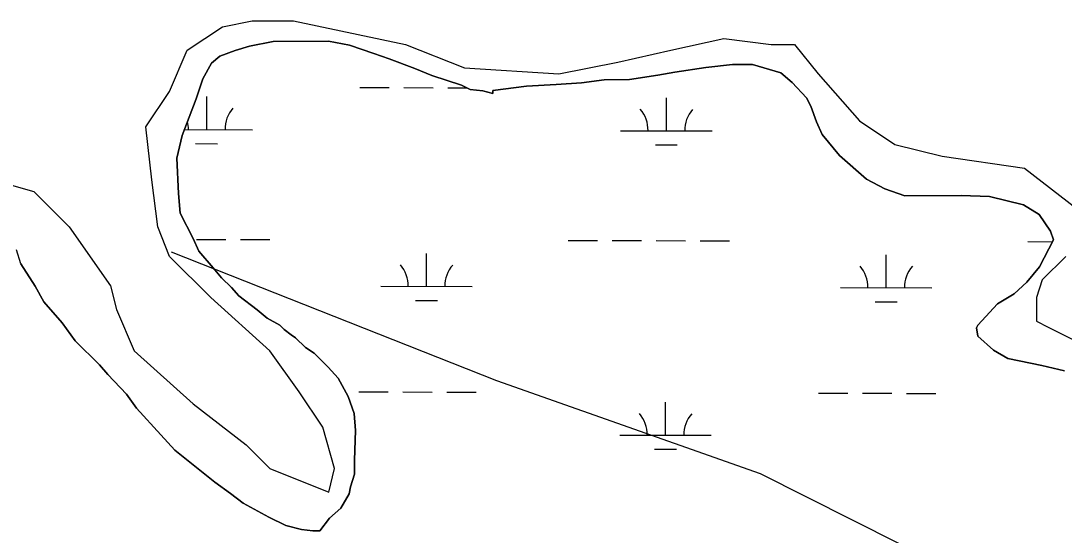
# Model space of a CAD drawing. Extents: x 3161615 to 3199515, y 867541 to 892976.
# Drawn here: x 3172599 to 3173738, y 885137 to 885700 of the extents above; entities that cross this region are included whole.
import ezdxf

# ---------------------------------------------------------------- set-up
doc = ezdxf.new("R2010")
doc.units = 0
for name, color, linetype in [('V-SITE-VEGE', 7, 'Continuous'), ('V-TOPO-SHOR', 7, 'Continuous'), ('V-WETL-SWMP', 7, 'Continuous')]:
    doc.layers.add(name, color=color, linetype=linetype)

msp = doc.modelspace()

# ---------------------------------------------------------------- linework, layer by layer
at = {"layer": 'V-SITE-VEGE'}
for p, q in [((3172874.97, 885676.9959999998), (3172848.788, 885672.1519999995)), ((3172935.126, 885677.4939999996), (3172874.97, 885676.9959999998)), ((3172958.299, 885673.0579999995), (3172935.126, 885677.4939999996)), ((3172833.404, 885667.3969999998), (3172816.485, 885661.0869999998)), ((3172848.788, 885672.1519999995), (3172833.404, 885667.3969999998)), ((3172984.597, 885664.0199999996), (3172958.299, 885673.0579999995)), ((3173001.6120000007, 885657.9899999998), (3172984.5970000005, 885664.0199999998)), ((3172807.298, 885653.2959999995), (3172798.1820000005, 885636.2549999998)), ((3172816.485, 885661.0869999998), (3172807.298, 885653.2959999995)), ((3173029.467, 885647.4249999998), (3173001.6120000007, 885657.9899999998)), ((3173376.4970000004, 885651.8379999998), (3173347.216, 885648.5099999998)), ((3173398.091, 885652.0139999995), (3173376.4970000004, 885651.8379999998)), ((3173429.015, 885643.0179999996), (3173398.091, 885652.0139999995)), ((3173048.04, 885639.8659999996), (3173029.467, 885647.4249999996)), ((3173080.518, 885629.3369999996), (3173048.04, 885639.8659999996)), ((3173294.841, 885640.3649999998), (3173264.029, 885635.4829999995)), ((3173313.322, 885643.6029999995), (3173294.841, 885640.3649999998)), ((3173347.216, 885648.5099999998), (3173313.322, 885643.6029999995)), ((3173441.4450000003, 885632.3229999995), (3173429.015, 885643.0179999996)), ((3172798.1820000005, 885636.2549999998), (3172790.65, 885614.5969999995)), ((3173089.813, 885624.7859999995), (3173080.518, 885629.3369999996)), ((3173151.485, 885628.3799999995), (3173114.504, 885623.4489999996)), ((3173183.862, 885630.1929999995), (3173151.485, 885628.3799999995)), ((3173211.612, 885631.9639999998), (3173183.862, 885630.1929999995)), ((3173236.2660000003, 885635.2539999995), (3173211.612, 885631.9639999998)), ((3173264.029, 885635.4829999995), (3173236.2660000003, 885635.2539999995)), ((3173457.008, 885615.4839999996), (3173441.4450000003, 885632.3229999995)), ((3173103.707, 885623.3569999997), (3173089.813, 885624.7859999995)), ((3173114.531, 885620.3629999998), (3173103.707, 885623.3569999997)), ((3173114.504, 885623.4489999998), (3173114.531, 885620.3629999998)), ((3172790.65, 885614.5969999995), (3172775.556, 885574.3669999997)), ((3173461.7120000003, 885606.2679999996), (3173457.008, 885615.4839999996)), ((3173468.022, 885589.3539999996), (3173461.7120000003, 885606.2679999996)), ((3173474.307, 885575.5219999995), (3173468.022, 885589.3539999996)), ((3172775.556, 885574.3669999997), (3172769.592, 885549.6389999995)), ((3173493.007, 885552.5389999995), (3173474.307, 885575.5219999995)), ((3172769.592, 885549.6389999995), (3172771.454, 885511.0889999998)), ((3173522.529, 885526.5619999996), (3173493.007, 885552.5389999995)), ((3173542.6690000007, 885515.9309999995), (3173522.529, 885526.5619999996)), ((3173564.329, 885508.3959999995), (3173542.6690000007, 885515.9309999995)), ((3172771.4540000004, 885511.0889999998), (3172773.174, 885489.5099999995)), ((3173626.0250000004, 885508.9079999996), (3173564.329, 885508.3959999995)), ((3173656.884, 885507.6199999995), (3173626.0250000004, 885508.9079999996)), ((3173693.98, 885498.6719999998), (3173656.884, 885507.6199999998)), ((3173711.0350000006, 885488.0149999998), (3173693.98, 885498.6719999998)), ((3172773.174, 885489.5099999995), (3172787.287, 885461.8619999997)), ((3173723.528, 885469.6069999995), (3173711.035, 885488.0149999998)), ((3173726.6880000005, 885460.3809999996), (3173723.5280000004, 885469.6069999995)), ((3172787.287, 885461.8619999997), (3172793.5700000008, 885448.0289999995)), ((3173711.5080000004, 885430.9449999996), (3173726.6880000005, 885460.3809999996)), ((3172599.33, 885434.0829999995), (3172594.574, 885449.4669999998)), ((3172793.5700000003, 885448.0289999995), (3172809.147, 885429.6489999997)), ((3172614.958, 885409.5309999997), (3172599.3300000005, 885434.0829999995)), ((3172809.147, 885429.6489999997), (3172818.49, 885418.9289999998)), ((3173697.7660000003, 885413.8649999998), (3173711.508, 885430.9449999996)), ((3172818.49, 885418.9289999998), (3172829.3770000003, 885408.2199999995)), ((3173683.987, 885401.4109999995), (3173697.7660000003, 885413.8649999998)), ((3172624.352, 885392.6409999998), (3172614.958, 885409.5309999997)), ((3172829.377, 885408.2199999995), (3172837.166, 885399.0289999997)), ((3173665.5700000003, 885390.4579999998), (3173683.987, 885401.4109999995)), ((3172644.5950000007, 885369.6729999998), (3172624.352, 885392.6409999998)), ((3172837.166, 885399.0289999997), (3172857.3450000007, 885383.7709999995)), ((3173648.754, 885371.8109999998), (3173665.5700000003, 885390.4579999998)), ((3172857.345, 885383.7709999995), (3172868.22, 885374.6069999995)), ((3172658.642, 885349.7359999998), (3172644.595, 885369.6729999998)), ((3172868.22, 885374.6069999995), (3172882.165, 885367.0109999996)), ((3172882.165, 885367.0109999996), (3172886.8300000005, 885362.4209999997)), ((3173642.649, 885364.0469999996), (3173644.164, 885367.1459999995)), ((3173644.164, 885367.1459999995), (3173648.754, 885371.8109999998)), ((3172886.8300000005, 885362.4209999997), (3172894.594, 885356.3159999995)), ((3172894.594, 885356.3159999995), (3172899.245, 885353.2689999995)), ((3173644.2660000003, 885354.8069999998), (3173642.649, 885364.0469999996)), ((3172685.079, 885323.7299999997), (3172658.642, 885349.7359999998)), ((3172899.245, 885353.2689999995), (3172910.132, 885342.5619999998)), ((3173661.361, 885339.5219999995), (3173644.2660000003, 885354.8069999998)), ((3172910.132, 885342.5619999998), (3172919.436, 885336.4689999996)), ((3172919.436, 885336.4689999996), (3172934.9890000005, 885321.1719999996)), ((3173676.862, 885330.3959999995), (3173661.361, 885339.5219999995)), ((3172694.4250000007, 885313.0109999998), (3172685.079, 885323.7299999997)), ((3172934.989, 885321.1719999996), (3172945.8880000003, 885308.9209999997)), ((3173713.943, 885322.9909999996), (3173676.862, 885330.3959999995)), ((3173738.673, 885317.0249999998), (3173713.943, 885322.9909999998)), ((3172714.6550000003, 885291.5829999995), (3172694.4250000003, 885313.0109999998)), ((3172945.8880000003, 885308.9209999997), (3172956.8510000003, 885288.9589999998)), ((3172725.579, 885276.2449999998), (3172714.6550000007, 885291.5829999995)), ((3172956.8510000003, 885288.9589999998), (3172963.173, 885270.5029999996)), ((3172752.0430000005, 885247.1599999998), (3172725.579, 885276.2449999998)), ((3172963.173, 885270.5029999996), (3172964.869, 885252.0049999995)), ((3172767.608, 885230.3209999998), (3172752.0430000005, 885247.1599999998)), ((3172964.869, 885252.0049999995), (3172963.595, 885219.6019999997)), ((3172811.091, 885195.2039999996), (3172767.608, 885230.3209999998)), ((3172963.595, 885219.6019999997), (3172963.722, 885204.1779999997)), ((3172963.722, 885204.1779999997), (3172959.2100000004, 885190.2579999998)), ((3172828.157, 885183.0039999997), (3172811.0910000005, 885195.2039999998)), ((3172959.2100000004, 885190.2579999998), (3172957.732, 885182.5349999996)), ((3172842.126, 885172.3239999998), (3172828.157, 885183.0039999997)), ((3172957.732, 885182.5349999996), (3172948.606, 885167.0339999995)), ((3172870.0180000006, 885157.1269999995), (3172842.126, 885172.3239999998)), ((3172948.606, 885167.0339999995), (3172936.355, 885156.1339999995)), ((3172888.6040000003, 885148.0259999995), (3172870.0180000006, 885157.1269999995)), ((3172936.355, 885156.1339999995), (3172925.6720000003, 885142.1629999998)), ((3172905.608, 885143.5389999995), (3172888.6040000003, 885148.0259999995)), ((3172917.9620000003, 885142.0989999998), (3172905.608, 885143.5389999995)), ((3172925.6720000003, 885142.1629999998), (3172917.9620000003, 885142.0989999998))]:
    msp.add_line(p, q, dxfattribs=at)
at = {"layer": 'V-TOPO-SHOR'}
for points in [[(3172568.5007251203, 885525.8542118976), (3172613.571094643, 885512.9769693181), (3172652.202843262, 885474.3452299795), (3172697.2732189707, 885409.9589954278), (3172703.711846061, 885384.2045002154), (3172723.027723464, 885339.1341345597), (3172787.4139703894, 885281.1865263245), (3172845.3615917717, 885236.1161653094), (3172871.1160908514, 885210.3616724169), (3172935.50233391, 885184.6071841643), (3172941.9409548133, 885210.361680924), (3172929.0637014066, 885255.4320473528), (3172903.30920078, 885294.0637882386), (3172871.1160753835, 885339.1341523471), (3172806.7298284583, 885397.0817605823), (3172761.65945507, 885442.1521231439), (3172748.7822032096, 885474.34524158), (3172742.343573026, 885525.8542327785), (3172735.904942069, 885583.8018479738), (3172761.659433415, 885622.4335950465), (3172780.9752999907, 885667.5039653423), (3172819.6070408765, 885693.2584659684), (3172851.800160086, 885699.6970938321), (3172896.8705280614, 885699.6970992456), (3173019.204387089, 885673.9426179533), (3173083.590630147, 885648.188129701), (3173186.6086148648, 885641.7495180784), (3173250.994853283, 885654.6267738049), (3173308.9424677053, 885667.5040287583), (3173366.890082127, 885680.3812837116), (3173418.3990748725, 885673.9426659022), (3173444.1535708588, 885673.9426689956), (3173469.908070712, 885641.7495521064), (3173514.978444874, 885590.240565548), (3173553.6101919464, 885564.4860742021), (3173605.1191854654, 885551.6088323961), (3173695.259922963, 885538.7315952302), (3173753.207544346, 885493.6612342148)], [(3172763.594647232, 885447.0383480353), (3173118.4894805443, 885306.4820463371), (3173406.49923769, 885204.7843651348), (3173608.022416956, 885103.3256860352), (3173780.716736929, 885001.946674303), (3173967.7856528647, 884886.1133992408), (3174097.2765175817, 884799.2683182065), (3174370.6726766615, 884625.5383224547), (3174615.3594775, 884495.1312830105), (3174946.413355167, 884321.2419525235), (3175162.5102988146, 884277.4011583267), (3175537.0066338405, 884175.4644750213), (3175652.3220710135, 884175.1458055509), (3175868.538515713, 884174.5483002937), (3176026.977740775, 884130.8668408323)], [(3173740.3303025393, 885442.1522406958), (3173714.5758096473, 885416.3977416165), (3173708.1371879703, 885397.0818688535), (3173708.1371910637, 885371.3273728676), (3173721.0144398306, 885364.8887504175), (3173759.6461861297, 885345.5728830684)]]:
    msp.add_lwpolyline(points, dxfattribs=at)
at = {"layer": 'V-WETL-SWMP'}
for p, q in [((3172848.7896251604, 885672.153199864), (3172874.971621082, 885676.9971920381)), ((3172874.971621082, 885676.9971920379), (3172935.1256140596, 885677.4951785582)), ((3172935.1256140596, 885677.4951785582), (3172958.300612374, 885673.0591753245)), ((3172816.4876313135, 885661.0882116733), (3172833.4036279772, 885667.3982052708)), ((3172833.4036279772, 885667.3982052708), (3172848.7896251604, 885672.153199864)), ((3172958.300612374, 885673.0591753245), (3172984.597611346, 885664.0211733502)), ((3172984.597611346, 885664.0211733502), (3173001.6156107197, 885657.9921721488)), ((3172798.183638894, 885636.2562262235), (3172807.2976340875, 885653.2992169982)), ((3172807.2976340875, 885653.2992169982), (3172816.4876313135, 885661.0882116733)), ((3173001.6156107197, 885657.9921721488), (3173029.46760985, 885647.4251704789)), ((3173347.216573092, 885648.5120999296), (3173376.497568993, 885651.8390920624)), ((3173376.497568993, 885651.8390920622), (3173398.0905664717, 885652.0180872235)), ((3173398.0905664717, 885652.0180872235), (3173429.015564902, 885643.0190842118)), ((3173029.46760985, 885647.4251704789), (3173048.0406093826, 885639.8661695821)), ((3173048.0406093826, 885639.8661695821), (3173080.520607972, 885629.3371668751)), ((3173264.0285855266, 885635.483123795), (3173294.8385809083, 885640.3661149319)), ((3173294.8385809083, 885640.3661149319), (3173313.3225780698, 885643.6041094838)), ((3173313.3225780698, 885643.6041094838), (3173347.216573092, 885648.5120999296)), ((3173429.015564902, 885643.0190842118), (3173441.444565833, 885632.3240859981)), ((3172790.6496445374, 885614.5982370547), (3172798.183638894, 885636.2562262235)), ((3173080.520607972, 885629.3371668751), (3173089.813607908, 885624.7871667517)), ((3173114.5046053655, 885623.4491618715), (3173151.484600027, 885628.3821516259)), ((3173151.484600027, 885628.3821516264), (3173183.861595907, 885630.1931437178)), ((3173183.861595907, 885630.1931437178), (3173211.612592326, 885631.9651368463)), ((3173211.612592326, 885631.9651368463), (3173236.265588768, 885635.2541300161)), ((3173236.265588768, 885635.2541300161), (3173264.0285855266, 885635.483123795)), ((3173441.444565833, 885632.3240859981), (3173457.008567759, 885615.485089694)), ((3172802.2279375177, 885580.8411650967), (3172802.3274080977, 885616.8410200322)), ((3172969.4195796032, 885626.8093314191), (3173001.419455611, 885626.7209060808)), ((3173017.4193936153, 885626.6766934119), (3173049.419269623, 885626.5882680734)), ((3173065.419207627, 885626.5440554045), (3173086.343400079, 885626.4862355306)), ((3173089.813607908, 885624.7871667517), (3173103.707606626, 885623.3591642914)), ((3173103.707606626, 885623.3591642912), (3173114.530606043, 885620.3641631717)), ((3173114.530606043, 885620.3641631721), (3173114.5046053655, 885623.4491618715)), ((3172775.557655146, 885574.3682574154), (3172790.6496445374, 885614.5982370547)), ((3173304.133992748, 885579.4542468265), (3173304.233463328, 885615.4541017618)), ((3173457.008567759, 885615.485089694), (3173461.712569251, 885606.269092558)), ((3173461.712569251, 885606.269092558), (3173468.022572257, 885589.3540983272)), ((3173468.022572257, 885589.3540983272), (3173474.3075745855, 885575.5231027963)), ((3172769.592661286, 885549.6392692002), (3172775.557655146, 885574.3682574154)), ((3172778.0110242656, 885580.9080837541), (3172852.2277437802, 885580.7030005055)), ((3173254.134186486, 885579.5924114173), (3173354.1337990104, 885579.3160822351)), ((3173474.3075745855, 885575.5231027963), (3173493.0075775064, 885552.5401084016)), ((3172790.185347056, 885565.4433867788), (3172814.1852540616, 885565.3770677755)), ((3173292.091402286, 885564.0564685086), (3173316.091309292, 885563.9901495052)), ((3172771.4537217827, 885511.0913853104), (3172769.592661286, 885549.6392692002)), ((3173493.0075775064, 885552.5401084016), (3173522.530579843, 885526.5621128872)), ((3173522.530579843, 885526.5621128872), (3173542.670579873, 885515.9311129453)), ((3173542.670579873, 885515.9311129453), (3173564.3285790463, 885508.3971113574)), ((3172773.174726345, 885489.5103940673), (3172771.4537217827, 885511.0913853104)), ((3173564.3285790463, 885508.3971113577), (3173626.0245718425, 885508.9080975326)), ((3173626.0245718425, 885508.9080975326), (3173656.8855685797, 885507.62109127)), ((3173656.8855685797, 885507.62109127), (3173693.979566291, 885498.6730868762)), ((3173693.979566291, 885498.6730868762), (3173711.0355666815, 885488.0160876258)), ((3172787.2867308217, 885461.8624026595), (3172773.174726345, 885489.5103940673)), ((3173711.035566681, 885488.0160876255), (3173723.5285693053, 885469.6090926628)), ((3173723.5285693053, 885469.6090926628), (3173726.689570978, 885460.3810958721)), ((3172793.5707331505, 885448.0314071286), (3172787.2867308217, 885461.8624026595)), ((3172791.0522147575, 885460.8006140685), (3172823.0520907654, 885460.7121887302)), ((3172839.0520287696, 885460.6679760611), (3172871.051904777, 885460.5795507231)), ((3173196.958641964, 885459.678971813), (3173228.958517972, 885459.5905464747)), ((3173244.9584559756, 885459.5463338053), (3173276.9583319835, 885459.4579084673)), ((3173292.9582699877, 885459.4136957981), (3173324.9581459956, 885459.3252704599)), ((3173340.958084, 885459.2810577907), (3173372.9579600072, 885459.1926324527)), ((3173698.864697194, 885458.2920535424), (3173725.574051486, 885458.2182475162)), ((3173726.689570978, 885460.3810958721), (3173711.508579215, 885430.9471116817)), ((3172809.1487354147, 885429.6504114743), (3172793.5707331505, 885448.0314071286)), ((3173042.2270371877, 885409.3643590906), (3173042.326507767, 885445.3642140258)), ((3173544.133092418, 885407.9774408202), (3173544.2325629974, 885443.9772957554)), ((3172599.3297585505, 885434.0844558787), (3172614.95776217, 885409.5334628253)), ((3172818.4917367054, 885418.9304139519), (3172809.1487354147, 885429.6504114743)), ((3173711.508579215, 885430.9471116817), (3173697.766584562, 885413.8661219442)), ((3172829.3787378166, 885408.2224160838), (3172818.4917367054, 885418.9304139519)), ((3173697.766584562, 885413.8661219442), (3173683.987588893, 885401.4121302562)), ((3172614.95776217, 885409.5334628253), (3172624.352764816, 885392.6434679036)), ((3172837.1667389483, 885399.0314182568), (3172829.378737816, 885408.2224160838)), ((3172992.227230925, 885409.5025236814), (3173092.2268434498, 885409.2261944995)), ((3173494.1332861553, 885408.1156054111), (3173594.13289868, 885407.8392762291)), ((3173683.987588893, 885401.4121302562), (3173665.567593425, 885390.4621389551)), ((3172624.352764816, 885392.6434679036), (3172644.5957675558, 885369.6734731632)), ((3172857.345739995, 885383.7734202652), (3172837.1667389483, 885399.0314182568)), ((3173030.1844467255, 885393.9665807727), (3173054.184353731, 885393.9002617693)), ((3173532.0905019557, 885392.5796625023), (3173556.0904089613, 885392.5133434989)), ((3173665.567593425, 885390.4621389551), (3173648.754599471, 885371.8121505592)), ((3172868.219740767, 885374.6084217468), (3172857.345739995, 885383.7734202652)), ((3172644.5957675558, 885369.6734731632), (3172658.6427703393, 885349.736478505)), ((3172882.16474084, 885367.011421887), (3172868.219740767, 885374.6084217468)), ((3172886.830741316, 885362.4224228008), (3172882.16474084, 885367.011421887)), ((3173644.1656010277, 885367.1471535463), (3173642.6486018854, 885364.0491551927)), ((3173648.754599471, 885371.8121505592), (3173644.1656010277, 885367.1471535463)), ((3172894.593741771, 885356.3164236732), (3172886.830741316, 885362.4224228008)), ((3172899.245741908, 885353.2704239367), (3172894.593741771, 885356.3164236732)), ((3173642.6486018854, 885364.0491551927), (3173644.2676037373, 885354.8081587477)), ((3172658.6427703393, 885349.736478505), (3172685.0807730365, 885323.7324836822)), ((3172910.1327430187, 885342.5624260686), (3172899.245741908, 885353.2704239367)), ((3173644.2676037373, 885354.8081587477), (3173661.3616051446, 885339.5241614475)), ((3172919.437743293, 885336.4694265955), (3172910.1327430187, 885342.5624260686)), ((3172934.98974488, 885321.1734296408), (3172919.437743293, 885336.4694265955)), ((3173661.3616051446, 885339.5241614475), (3173676.862605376, 885330.3971618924)), ((3172685.0807730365, 885323.7324836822), (3172694.4247743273, 885313.0124861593)), ((3172945.8887463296, 885308.9234324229), (3172934.98974488, 885321.1734296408)), ((3173676.862605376, 885330.3971618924), (3173713.944602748, 885322.9911568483)), ((3173713.944602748, 885322.9911568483), (3173738.6736012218, 885317.026153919)), ((3172694.4247743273, 885313.0124861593), (3172714.654776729, 885291.584490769)), ((3172956.851749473, 885288.9614384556), (3172945.8887463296, 885308.9234324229)), ((3172714.654776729, 885291.584490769), (3172725.579778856, 885276.2494948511)), ((3172963.1737528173, 885270.5034448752), (3172956.851749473, 885288.9614384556)), ((3172968.5003747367, 885294.1356719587), (3173000.500250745, 885294.0472466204)), ((3173016.5001887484, 885294.0030339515), (3173048.5000647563, 885293.914608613)), ((3173064.50000276, 885293.8703959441), (3173096.499878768, 885293.7819706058)), ((3173470.406429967, 885292.7487536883), (3173502.406305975, 885292.66032835)), ((3173518.4062439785, 885292.6161156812), (3173550.4061199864, 885292.5276903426)), ((3173566.40605799, 885292.4834776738), (3173598.405933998, 885292.3950523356)), ((3172725.5797788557, 885276.2494948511), (3172752.042782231, 885247.1615013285)), ((3173303.214787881, 885246.7805873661), (3173303.314258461, 885282.7804423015)), ((3172964.8697567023, 885252.0074523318), (3172963.173752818, 885270.5034448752)), ((3172752.042782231, 885247.1615013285), (3172767.607784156, 885230.3225050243)), ((3172963.5957639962, 885219.6034663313), (3172964.8697567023, 885252.0074523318)), ((3173253.214981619, 885246.918751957), (3173353.2145941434, 885246.6424227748)), ((3172767.607784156, 885230.3225050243), (3172811.088786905, 885195.2045103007)), ((3173291.172197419, 885231.3828090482), (3173315.172104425, 885231.3164900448)), ((3172963.7227673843, 885204.1794728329), (3172963.5957639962, 885219.6034663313)), ((3172959.2107709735, 885190.2594797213), (3172963.7227673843, 885204.1794728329)), ((3172811.088786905, 885195.2045103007), (3172828.156787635, 885183.0055117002)), ((3172957.7317728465, 885182.5354833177), (3172959.2107709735, 885190.2594797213)), ((3172828.156787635, 885183.0055117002), (3172842.1277883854, 885172.3235131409)), ((3172948.605777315, 885167.034491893), (3172957.7317728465, 885182.5354833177)), ((3172842.1277883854, 885172.3235131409), (3172870.0187885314, 885157.1295134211)), ((3172936.3557811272, 885156.1354992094), (3172948.605777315, 885167.034491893)), ((3172870.0187885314, 885157.1295134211), (3172888.604788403, 885148.0275131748)), ((3172925.6737854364, 885142.1645074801), (3172936.3557811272, 885156.1354992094)), ((3172888.604788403, 885148.0275131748), (3172905.6097874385, 885143.5405113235)), ((3172905.6097874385, 885143.5405113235), (3172917.9617863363, 885142.1005092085)), ((3172917.9617863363, 885142.1005092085), (3172925.6737854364, 885142.1645074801))]:
    msp.add_line(p, q, dxfattribs=at)
for centre, radius, start, end in [((3172857.4719714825, 885581.1633140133), 35.24628790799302, 139.069851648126, 180.61350998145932), ((3173248.892582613, 885580.0817004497), 35.24628790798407, 359.0698548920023, 40.61351322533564), ((3173359.3780267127, 885579.7763957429), 35.24628790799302, 139.069851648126, 180.61350998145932), ((3172746.986527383, 885581.4686187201), 35.24628790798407, 359.0698548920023, 13.366464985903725), ((3172986.985627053, 885409.9918127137), 35.24628790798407, 359.0698548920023, 40.61351322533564), ((3173097.4710711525, 885409.6865080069), 35.24628790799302, 139.069851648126, 180.61350998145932), ((3173488.891682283, 885408.6048944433), 35.24628790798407, 359.0698548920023, 40.61351322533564), ((3173599.377126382, 885408.2995897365), 35.24628790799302, 139.069851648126, 180.61350998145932), ((3173247.973377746, 885247.4080409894), 35.24628790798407, 359.0698548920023, 40.61351322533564), ((3173358.4588218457, 885247.1027362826), 35.24628790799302, 139.069851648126, 180.61350998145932)]:
    msp.add_arc(centre, radius, start, end, dxfattribs=at)

doc.saveas('drawing.dxf')
